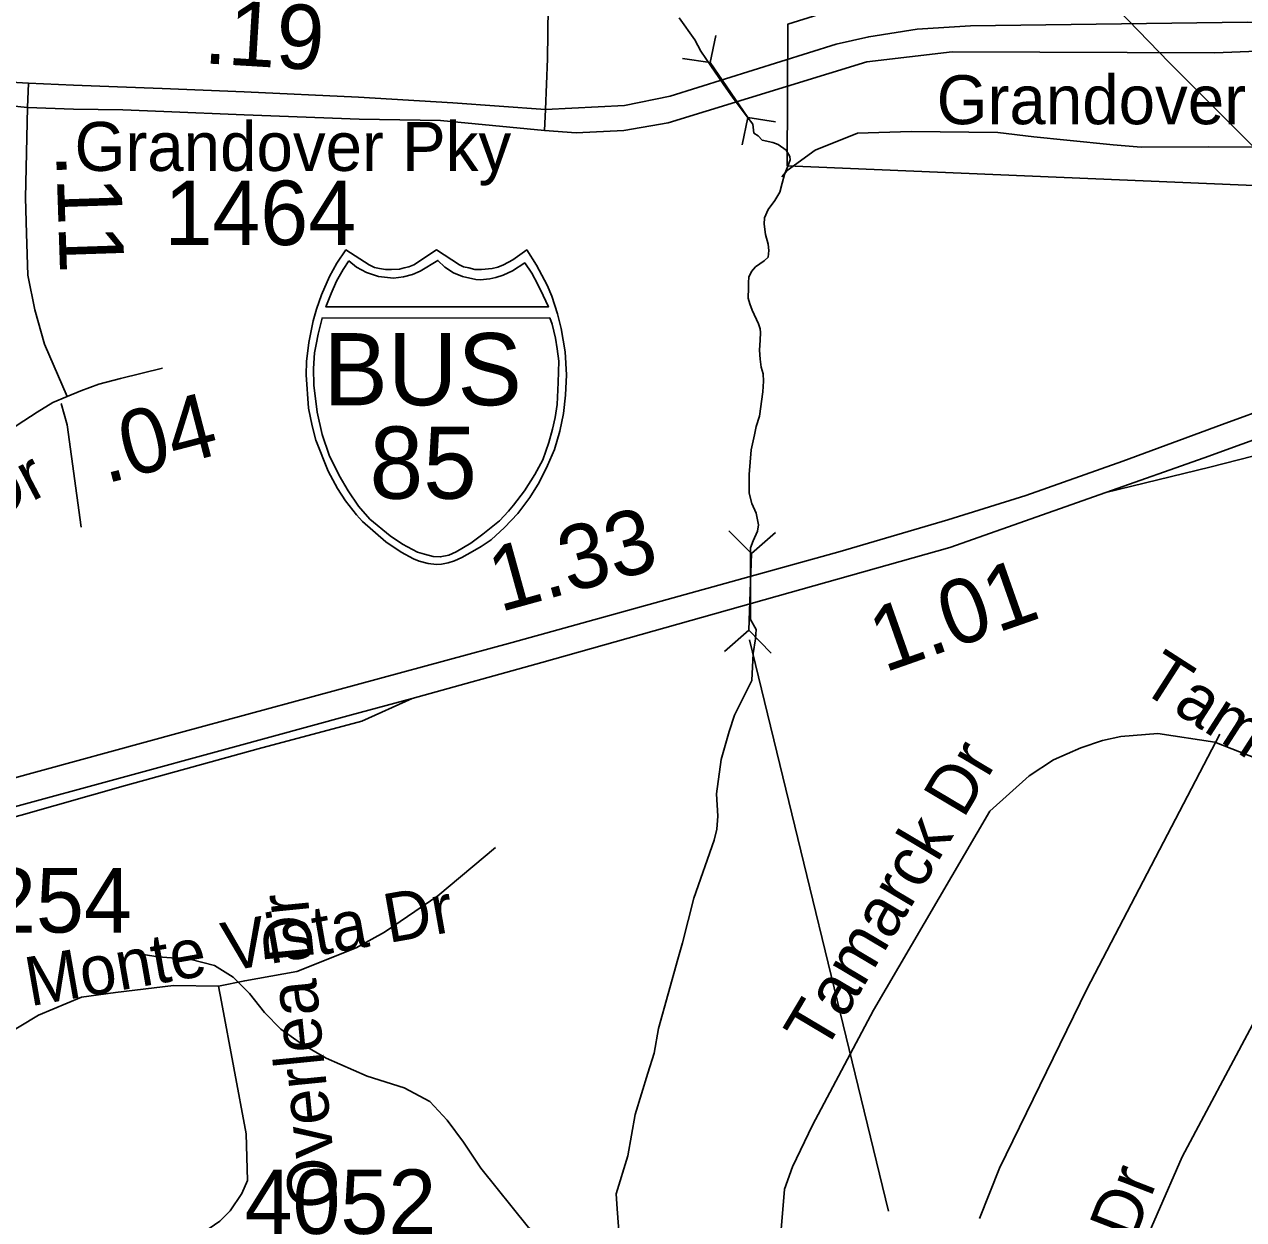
# Model space of a CAD drawing. Extents: x 1662474 to 1856135, y 779280 to 917889.
# Drawn here: x 1734360 to 1736725, y 812885 to 815204 of the extents above; entities that cross this region are included whole.
import ezdxf

# ---------------------------------------------------------------- set-up
doc = ezdxf.new("R2010")
doc.units = 0
for name, color, linetype in [('Exist Boundary Political City Limit New', 7, 'Continuous'), ('Exist Hydrographic Creek Single Shore', 7, 'Continuous'), ('Exist Hydrographic Misc Water Feature', 7, 'Continuous'), ('Exist Road Non-System Type 51', 7, 'Continuous'), ('Exist Road Non-System Type 51 Label', 7, 'Continuous'), ('Exist Road Primary Interstate Divided Center Attributed', 7, 'Continuous'), ('Exist Road Primary Interstate Mileage Hundredths English Label', 7, 'Continuous'), ('Exist Road Primary Interstate Ramp 1 Lane Attributed', 7, 'Continuous'), ('Exist Road Primary Interstate Shield CELL', 7, 'Continuous'), ('Exist Road Primary Interstate Shield Number Label', 7, 'Continuous'), ('Exist Road Primary Interstate Structure Culvert CELL', 7, 'Continuous'), ('Exist Road Primary Interstate Structure Culvert Number Label', 7, 'Continuous'), ('Exist Road Secondary Mileage Hundredths English Label', 7, 'Continuous'), ('Exist Road Secondary Mileage Tenths English Label', 7, 'Continuous'), ('Exist Road Secondary Structure Culvert CELL', 7, 'Continuous'), ('Exist Road Secondary Type 51 Attributed', 7, 'Continuous'), ('Exist Road Secondary Type 51 Divided Attributed', 7, 'Continuous'), ('Exist Road Secondary Type 51 Label', 7, 'Continuous'), ('Exist Road Secondary Type 51 Number Label', 7, 'Continuous'), ('Exist Utilities Electrical Transmission Line', 7, 'Continuous'), ('Map Preparation Boundary City Limit Buffer Line', 7, 'Continuous')]:
    doc.layers.add(name, color=color, linetype=linetype)

msp = doc.modelspace()

# ---------------------------------------------------------------- linework, layer by layer
at = {"layer": 'Exist Boundary Political City Limit New'}
msp.add_lwpolyline([(1739274.2, 815518.6), (1738740.8, 815262.4), (1738045.1, 815001.1), (1737646.8, 814853.8), (1736776.2, 814890.2), (1735839.5, 814929.4), (1735841, 815203.9), (1736032.2, 815264.5), (1736575.6, 815295.3), (1736590.2, 815325.6), (1736672, 815328.1), (1736727.9, 815297.3), (1737066.9, 815293.8), (1737091.5, 815319.9), (1737169.1, 815321.3), (1737192.1, 815287.6), (1737772, 815225.2), (1737971.2, 815227.9), (1738120.8, 815247.6), (1738450.1, 815343.3), (1739195.9, 815694.5)], dxfattribs=at)
at = {"layer": 'Exist Hydrographic Creek Single Shore'}
for points in [[(1735630.2, 815216.2), (1735660.8, 815173.7), (1735672, 815151.6), (1735691.8, 815123.6), (1735715.9, 815088.7), (1735735, 815060.6), (1735762.2, 815024.4), (1735773, 815010.2), (1735775.1, 814992.9), (1735783.5, 814987.6), (1735791.6, 814979.2), (1735812.1, 814974.8), (1735822.4, 814970.6), (1735837.9, 814959.5), (1735845.2, 814947.4), (1735845.8, 814940.9), (1735841, 814928.6), (1735834.8, 814912.3), (1735830.2, 814895.8), (1735825.5, 814878.4), (1735815.9, 814861.9), (1735803.2, 814844.8), (1735795.6, 814828.6), (1735794.9, 814815.9), (1735797.8, 814796.2), (1735803.2, 814777.1), (1735804.5, 814765.3), (1735802.8, 814752.2), (1735795.1, 814745.1), (1735778.2, 814733.3), (1735770.4, 814724.6), (1735765.5, 814713.6), (1735764.9, 814702.8), (1735764.9, 814692.6), (1735764.4, 814672.9), (1735767.2, 814661.4), (1735772, 814649.3), (1735784.4, 814622.8), (1735787.2, 814613.1), (1735788, 814606), (1735787.5, 814591.3), (1735786.4, 814572.1), (1735787.5, 814554.3), (1735789.4, 814538.8), (1735793, 814525.7), (1735794.2, 814511.5), (1735792.5, 814490.8), (1735786.4, 814443.8), (1735779.9, 814423.8), (1735776.2, 814407.8), (1735770.1, 814378.4), (1735765.8, 814330.7), (1735765.8, 814294.7), (1735771.5, 814274.5), (1735779.9, 814255.3), (1735784.4, 814233), (1735782.2, 814220.7), (1735773.6, 814201.8), (1735768.9, 814188.4), (1735768.6, 814049.6), (1735779.4, 814029.9), (1735778.2, 814011.8)], [(1735778.2, 814011.8), (1735773.6, 813983.4), (1735771.5, 813931.2), (1735737.6, 813863.5), (1735727.1, 813831.8), (1735711.9, 813777.9), (1735702.8, 813711), (1735705.4, 813667.7), (1735703.5, 813642.5), (1735698, 813621.5), (1735658.4, 813508.6), (1735636.9, 813422.3), (1735627.6, 813390.2), (1735590.1, 813255.9), (1735581.8, 813207.9), (1735569.4, 813169.2), (1735545, 813089.2), (1735530.8, 813009.2), (1735508, 812934.9), (1735509.8, 812905.8), (1735517.1, 812811.6)]]:
    msp.add_lwpolyline(points, dxfattribs=at)
at = {"layer": 'Exist Hydrographic Misc Water Feature'}
for points in [[(1735829.7, 814908.1), (1735839.7, 814920.1), (1735894.2, 814959.6), (1735976.5, 814992.8), (1736080.4, 814995.9), (1736248.6, 814994.2), (1736318.5, 814985.5), (1736382.5, 814978.9), (1736472.5, 814970.1), (1736526.4, 814965.6), (1736656.4, 814966.3), (1736748.5, 814965.5), (1736862.5, 814962.4), (1736912.3, 814951.9), (1736954.4, 814941.5), (1737092.4, 814938.2), (1737132.4, 814937.8)], [(1735531.7, 812810.4), (1735477.6, 812806.9), (1735429.6, 812813.3), (1735389.8, 812831.7), (1735338.1, 812870.2), (1735245.3, 812985.2), (1735211.8, 813035.5), (1735180.1, 813077.8), (1735146.4, 813114.1), (1735096.6, 813140.6), (1735024.8, 813163.3), (1734945.1, 813198.1), (1734897.3, 813226.5), (1734857.7, 813254.9), (1734825.9, 813287.2), (1734796.4, 813323.5), (1734764.6, 813355.8), (1734728.7, 813378.1), (1734681, 813390.6), (1734618.8, 813395.2), (1734590.9, 813399.5), (1734571, 813403.6)]]:
    msp.add_lwpolyline(points, dxfattribs=at)
at = {"layer": 'Exist Road Non-System Type 51'}
for points in [[(1734431.1, 814468.4), (1734442.9, 814427), (1734470.1, 814228.6)], [(1736116.4, 812118.1), (1735927.8, 812551.3), (1735857.7, 812722), (1735832.8, 812785.1), (1735826.6, 812850.5), (1735834.4, 812944), (1735849.9, 812987.7), (1735888.9, 813068.7), (1736007.3, 813291.8), (1736233.3, 813677.2), (1736309.6, 813745.8), (1736356.4, 813776.9), (1736409.4, 813800.3), (1736451.4, 813814.3), (1736487.3, 813822.1), (1736558.9, 813828.3), (1736669.6, 813811.2)], [(1736679.5, 813826.8), (1736421.3, 813332), (1736251.8, 812985), (1736212.7, 812887.3)], [(1736669.6, 813811.2), (1736750.6, 813780), (1736914.2, 813677.2), (1736967.2, 813635.1)], [(1736116.4, 812118.1), (1736185, 812157.1), (1736234.8, 812192.9), (1736298.1, 812277.8), (1736360.8, 812403.1), (1736509, 812784.8), (1736605.9, 813007), (1736742.7, 813263.3), (1736856.7, 813457), (1736974.4, 813644.1)], [(1735273.9, 813607), (1735161.8, 813513.4), (1735058.6, 813442.8), (1735003.8, 813412.6), (1734888.5, 813366.4), (1734787.5, 813348.5), (1734736.4, 813338.2)], [(1734736.4, 813338.2), (1734648.9, 813339.4), (1734536.4, 813325.7), (1734470.6, 813316.5), (1734387.5, 813281.9), (1734315.6, 813238.2), (1734257.9, 813208.9), (1734155.2, 813156.9), (1734105.1, 813127), (1734054.1, 813106)], [(1734736.4, 813338.2), (1734742.1, 813307.6), (1734790.1, 813051.7), (1734793, 812961.1), (1734781.4, 812935.9), (1734758.9, 812902.4), (1734739.1, 812882.4), (1734673.1, 812837)]]:
    msp.add_lwpolyline(points, dxfattribs=at)
at = {"layer": 'Exist Road Primary Interstate Divided Center Attributed'}
for points in [[(1736457.8, 814295.6), (1736648.6, 814362.7), (1736795.1, 814416.2), (1737287.3, 814579.4), (1737483.8, 814620.3), (1737598.4, 814634.6), (1737739.6, 814649), (1737934, 814649), (1738280.8, 814617.7)], [(1736889.4, 814502.5), (1736683.7, 814427.8), (1736491.3, 814356.2), (1736303, 814289.6), (1736151.6, 814242.5), (1735942.9, 814181.1), (1735306.4, 814005), (1734662.5, 813830.4), (1734327.3, 813738.4)], [(1735112.1, 813896.2), (1735363.7, 813966.1), (1736155.7, 814189.3), (1736457.8, 814295.6)], [(1733181.3, 813183.4), (1733473.7, 813365.8), (1733595.3, 813426.6), (1733701.2, 813477), (1733816, 813524.4), (1733917.9, 813561.6), (1734042.6, 813599.4), (1734196.7, 813646.9), (1734333.6, 813684), (1734542.2, 813741.1), (1734760.5, 813800.1), (1734994.5, 813864.2), (1735112.1, 813896.2)]]:
    msp.add_lwpolyline(points, dxfattribs=at)
at = {"layer": 'Exist Road Primary Interstate Ramp 1 Lane Attributed'}
for points in [[(1736457.8, 814295.6), (1736660.1, 814345), (1736882.1, 814401.8), (1736983.2, 814431.4), (1737101.6, 814465.9), (1737195.4, 814488.2), (1737276.8, 814495.6), (1737336, 814493.1), (1737405, 814475.8), (1737461.8, 814448.7), (1737540.7, 814384.5), (1737604.9, 814303), (1737629.5, 814219.1), (1737639.4, 814132.7), (1737624.6, 814038.9), (1737577.7, 813937.7), (1737518.5, 813853.8), (1737424.8, 813725.5), (1737291.6, 813525.5), (1737222.5, 813372.5)], [(1733404.4, 812858.4), (1733431.9, 812885), (1733464.2, 812917.4), (1733555.1, 813019.3), (1733675.3, 813155.2), (1733782.6, 813276.4), (1733858.3, 813354.6), (1733953.2, 813447.5), (1734032.6, 813515.5), (1734107, 813567.4), (1734183.6, 813607.1), (1734284.2, 813651.4), (1734353.8, 813669.9), (1734556.3, 813727.6), (1734813.1, 813798.2), (1735014.4, 813852), (1735112.1, 813896.2)]]:
    msp.add_lwpolyline(points, dxfattribs=at)
at = {"layer": 'Exist Road Primary Interstate Shield CELL'}
for points in [[(1735159.6, 814155.9), (1735169, 814156.8), (1735181.8, 814159.3), (1735194.2, 814163.3), (1735208.3, 814169.6), (1735229.1, 814181.1), (1735245.9, 814190.9), (1735265.2, 814203.9), (1735291.3, 814227.6), (1735317.4, 814255.1), (1735340.4, 814286.1), (1735358.6, 814315.1), (1735374.7, 814348.3), (1735388.1, 814379.2), (1735398.8, 814414.5), (1735405.9, 814448.7), (1735409.4, 814484.4), (1735411.8, 814524), (1735409.1, 814568.6), (1735401.4, 814614.1), (1735394.1, 814642.5), (1735383.1, 814676.4), (1735374.1, 814698.1), (1735353.2, 814736.5), (1735334.5, 814766.1), (1735307.3, 814746.9), (1735289.5, 814737.5), (1735278.7, 814732.6), (1735267.5, 814730.5), (1735247, 814728), (1735234.1, 814728.5), (1735222.2, 814731.3), (1735212.1, 814733.5), (1735203.8, 814737.5), (1735159.6, 814766.1), (1735115.3, 814737.5), (1735106, 814733.3), (1735096.5, 814731.3), (1735087.4, 814728.7), (1735072.2, 814728), (1735060.7, 814728.3), (1735048.8, 814730.5), (1735039.4, 814732.4), (1735028.9, 814737.5), (1734983.8, 814766.1), (1734966.1, 814740.4), (1734951.6, 814715), (1734936.2, 814679.1), (1734926.7, 814651.2), (1734919.9, 814628.4), (1734911.5, 814586.4), (1734907.2, 814549.9), (1734906.5, 814524), (1734911.2, 814459.5), (1734918.2, 814425.1), (1734925.5, 814397.4), (1734949.3, 814337.3), (1734967.3, 814303.7), (1734982.7, 814279.5), (1735004.3, 814252.4), (1735016, 814239.4), (1735060.8, 814200.2), (1735090.7, 814179.8), (1735114.6, 814166.9), (1735125.8, 814162.6), (1735143.4, 814157.7)], [(1734989.1, 814745.4), (1734978.2, 814728.5), (1734965.5, 814705.6), (1734955.3, 814681.9), (1734945, 814655.8), (1735376.5, 814655.6), (1735366.5, 814678.1), (1735355.7, 814700.6), (1735344.5, 814721.1), (1735330.8, 814741), (1735306.6, 814725.8), (1735288.9, 814717.5), (1735274.8, 814712.6), (1735262.8, 814709.9), (1735244.2, 814708.4), (1735235.9, 814708.9), (1735209.9, 814714.8), (1735192.4, 814721.9), (1735175.7, 814733.1), (1735162.2, 814745.8), (1735128, 814725.1), (1735112.8, 814718.4), (1735095.3, 814714), (1735076.3, 814711.6), (1735046.8, 814714.8), (1735023.8, 814722.7), (1735003.9, 814733.1)], [(1735379.1, 814634.3), (1735383.7, 814622.1), (1735390.1, 814595.1), (1735393.4, 814574.3), (1735396.8, 814550.3), (1735395.6, 814509.1), (1735393.7, 814466.6), (1735389.7, 814441.3), (1735384.5, 814418.4), (1735377.3, 814392.9), (1735365.8, 814359.1), (1735349.9, 814330.5), (1735330, 814298.6), (1735308.6, 814270.8), (1735299.2, 814259.2), (1735281.5, 814240.5), (1735249.3, 814214.7), (1735225.8, 814197.1), (1735197.6, 814180.4), (1735183.3, 814174.1), (1735166.6, 814170.6), (1735152.9, 814171.6), (1735136.3, 814176), (1735122.8, 814179.7), (1735093.4, 814195.6), (1735069.6, 814211.5), (1735029.8, 814244.1), (1735008.3, 814269.2), (1734988.3, 814298.6), (1734970.4, 814328.7), (1734951.3, 814368.4), (1734937.9, 814408.3), (1734928.1, 814451.4), (1734921.5, 814504), (1734920.8, 814536.1), (1734922.7, 814566.9), (1734925.7, 814583.1), (1734929.6, 814603.1), (1734937.4, 814634.1)]]:
    msp.add_lwpolyline(points, close=True, dxfattribs=at)
at = {"layer": 'Exist Road Primary Interstate Structure Culvert CELL'}
for p, q in [((1735726.5, 814221.6), (1735770.3, 814177.1)), ((1735817.1, 814218.4), (1735770.3, 814177.1)), ((1735765.2, 814028.4), (1735770.3, 814177.1)), ((1735718.4, 813987), (1735765.2, 814028.4)), ((1735809, 813983.9), (1735765.2, 814028.4))]:
    msp.add_line(p, q, dxfattribs=at)
at = {"layer": 'Exist Road Primary Interstate Structure Culvert Number Label'}
msp.add_line((1735766.9, 814009.9), (1736036.4, 812901.4), dxfattribs=at)
at = {"layer": 'Exist Road Secondary Structure Culvert CELL'}
for p, q in [((1735701.7, 815182.4), (1735690.5, 815129.5)), ((1735637, 815137.8), (1735690.5, 815129.5)), ((1735690.5, 815129.5), (1735763.8, 815023.3)), ((1735752.6, 814970.4), (1735763.8, 815023.3)), ((1735817.2, 815015), (1735763.8, 815023.3))]:
    msp.add_line(p, q, dxfattribs=at)
at = {"layer": 'Exist Road Secondary Type 51 Attributed'}
for points in [[(1735370.6, 815038.6), (1735374.9, 815136.9), (1735376, 815237.1), (1735360.7, 815357), (1735341, 815426.7), (1735314.9, 815483.4), (1735262.6, 815570.5), (1735205, 815660.8)], [(1734368.1, 815089.5), (1734365.6, 815042.5)], [(1734365.6, 815042.5), (1734361.7, 814867.2), (1734364, 814798), (1734366.4, 814717.2), (1734380.2, 814650.2), (1734398.7, 814583.3), (1734442.6, 814481.7)], [(1735368.7, 814998), (1735370.6, 815038.6)], [(1734442.6, 814481.7), (1734469.2, 814492.7), (1734504.2, 814505.6), (1734546.6, 814516.7), (1734627.7, 814537)], [(1734022.2, 814244), (1734075.3, 814260.1), (1734142.3, 814290.1), (1734239.3, 814347.8), (1734313.2, 814400.9), (1734345.6, 814426.3), (1734384.8, 814451.7), (1734414.9, 814470.2), (1734442.6, 814481.7)]]:
    msp.add_lwpolyline(points, dxfattribs=at)
at = {"layer": 'Exist Road Secondary Type 51 Divided Attributed'}
for points in [[(1739070.1, 815590.4), (1738938.7, 815533), (1738147, 815194.7), (1738011.3, 815149), (1737943.1, 815131.2), (1737871.7, 815119.8), (1737778.4, 815112.5), (1737618, 815121.3), (1737222, 815173.3), (1736959.1, 815203), (1736732.2, 815208.1), (1736195.8, 815200.7), (1736092.1, 815194.3), (1735998, 815179.7), (1735934.7, 815165.1), (1735612.9, 815064.5), (1735524.5, 815046.7), (1735370.6, 815038.6)], [(1735368.7, 814998), (1735430.5, 814993.4), (1735522.8, 814998), (1735608.9, 815012.6), (1735994.6, 815131), (1736160.1, 815150.5), (1736669.3, 815148.7), (1736949.7, 815159.8), (1737606.3, 815074.2), (1737728.4, 815063.9), (1737832.8, 815066.3), (1737999.8, 815091.1), (1738111.9, 815124.3), (1738969.6, 815494)], [(1734368.1, 815089.5), (1734206.5, 815098.8), (1733968.9, 815115.4), (1733828.7, 815125.5)], [(1733822.1, 815079.6), (1733899.6, 815071.5), (1734105.8, 815055.8), (1734334.1, 815045.9), (1734365.6, 815042.5)], [(1735370.6, 815038.6), (1735190.9, 815051.6), (1735007.8, 815062.6), (1734786.3, 815073.2), (1734627.1, 815079.7), (1734540.6, 815082.9), (1734455.1, 815085.8), (1734368.1, 815089.5)], [(1734365.6, 815042.5), (1734454.8, 815039.6), (1734550.7, 815038), (1734630.6, 815034.8), (1734786.4, 815028.1), (1735009.6, 815020.1), (1735167.5, 815017.5), (1735368.7, 814998)]]:
    msp.add_lwpolyline(points, dxfattribs=at)
at = {"layer": 'Exist Utilities Electrical Transmission Line'}
msp.add_lwpolyline([(1733004.3, 818758.3), (1733645.3, 818111.8), (1734089, 817660.3), (1734317.5, 817435.4), (1734757.4, 816987.6), (1735147.6, 816594.3), (1735555.9, 816177.3), (1735962.2, 815767.9), (1736241.9, 815480.3), (1736581, 815130), (1736993.1, 814718.6), (1737419, 814291.1), (1738105.1, 813588.2), (1738673.1, 813012.7), (1739039.7, 812642.2), (1739695, 812293.4), (1740167.1, 812040.9), (1740576.4, 811829.4), (1741169.3, 811496.7), (1741843.4, 811123.8), (1742162.5, 810949.6), (1742398.9, 810822.7)], dxfattribs=at)
at = {"layer": 'Map Preparation Boundary City Limit Buffer Line'}
msp.add_lwpolyline([(1739274.2, 815518.6), (1738740.8, 815262.4), (1738045.1, 815001.1), (1737646.8, 814853.8), (1736776.2, 814890.2), (1735839.5, 814929.4), (1735841, 815203.9), (1736032.2, 815264.5), (1736575.6, 815295.3), (1736590.2, 815325.6), (1736672, 815328.1), (1736727.9, 815297.3), (1737066.9, 815293.8), (1737091.5, 815319.9), (1737169.1, 815321.3), (1737192.1, 815287.6), (1737772, 815225.2), (1737971.2, 815227.9), (1738120.8, 815247.6), (1738450.1, 815343.3), (1739195.9, 815694.5)], dxfattribs=at)

# ---------------------------------------------------------------- texts
at = {"layer": 'Exist Road Non-System Type 51 Label'}
for s, rotation, p in [('Tamarck Dr', 327.2763, (1736520.2, 813914.4)), ('Tamarck Dr', 59.2518, (1735911.1, 813206.4)), ('Monte Vista Dr', 10.0103, (1734370.7, 813298.8)), ('Overlea Dr', 95.6653, (1734969.6, 812911.4)), ('Bisbee Dr', 68.8002, (1736359.3, 812446.3))]:
    msp.add_text(s, height=95, rotation=rotation, dxfattribs=at).set_placement(p)
at = {"layer": 'Exist Road Primary Interstate Mileage Hundredths English Label'}
for s, rotation, p in [('1.33', 15.466, (1735282.2, 814063.2)), ('1.01', 19.3928, (1736028.3, 813945.8))]:
    msp.add_text(s, height=125, rotation=rotation, dxfattribs=at).set_placement(p)
at = {"layer": 'Exist Road Primary Interstate Shield Number Label'}
for s, p in [('BUS', (1734940.1, 814464.9)), ('85', (1735029.5, 814283.6))]:
    msp.add_text(s, height=140, dxfattribs=at).set_placement(p)
at = {"layer": 'Exist Road Secondary Mileage Hundredths English Label'}
for s, rotation, p in [('.19', 356.5515, (1734706, 815128.4)), ('.11', 271.9095, (1734421.4, 814952.4))]:
    msp.add_text(s, height=125, rotation=rotation, dxfattribs=at).set_placement(p)
at = {"layer": 'Exist Road Secondary Mileage Tenths English Label'}
msp.add_text('.04', height=125, rotation=14.6104, dxfattribs=at).set_placement((1734517.5, 814312.6))
at = {"layer": 'Exist Road Secondary Type 51 Label'}
for p in [(1736129.9, 815010.1), (1734457.1, 814919.5)]:
    msp.add_text('Grandover Pky', height=95, dxfattribs=at).set_placement(p)
msp.add_text('Tarkington Dr', height=95, rotation=27.8104, dxfattribs=at).set_placement((1733731, 813938))
at = {"layer": 'Exist Road Secondary Type 51 Number Label'}
for s, p in [('1464', (1734631.6, 814775.7)), ('1254', (1734196.4, 813442)), ('4052', (1734787, 812857.4))]:
    msp.add_text(s, height=125, dxfattribs=at).set_placement(p)

doc.saveas('drawing.dxf')
